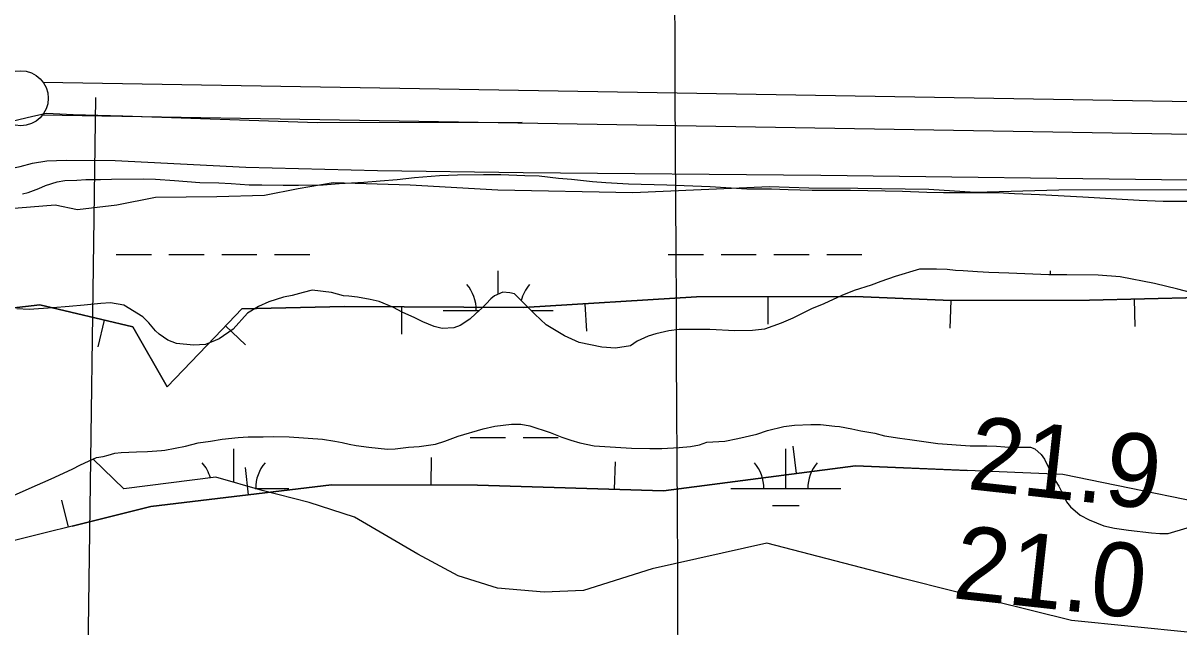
# Model space of a CAD drawing. Extents: x 3445503 to 3483459, y 540493 to 566012.
# Drawn here: x 3464845 to 3465896, y 552961 to 553510 of the extents above; entities that cross this region are included whole.
import ezdxf

# ---------------------------------------------------------------- set-up
doc = ezdxf.new("R2010")
doc.units = 0
for name, color, linetype in [('V-BORW-LINE', 7, 'Continuous'), ('V-FLOD-BASE', 7, 'Continuous'), ('V-GRID-MAJR', 7, 'Continuous'), ('V-LEVE-TOET', 7, 'Continuous'), ('V-RIVR-RANG', 7, 'Continuous'), ('V-SITE-VEGE', 7, 'Continuous'), ('V-SURV-LINE', 7, 'Continuous'), ('V-WETL-SWMP', 7, 'Continuous')]:
    doc.layers.add(name, color=color, linetype=linetype)

msp = doc.modelspace()

# ---------------------------------------------------------------- linework, layer by layer
at = {"layer": 'V-BORW-LINE'}
for p, q in [((3465522.066, 553261.31), (3465522.089, 553236.31)), ((3465688.589, 553257.721), (3465687.537, 553232.743)), ((3465855.176, 553259.045), (3465855.768, 553234.052)), ((3465189.176, 553252.135), (3465189.012, 553227.136)), ((3465355.665, 553254.89), (3465357.227, 553229.938)), ((3464918.7120000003, 553240.033), (3464912.985, 553215.698)), ((3465029.2260000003, 553234.8420000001), (3465047.288, 553217.557)), ((3465548.33, 553100.759), (3465545.103, 553125.55)), ((3465216.2260000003, 553090.14), (3465216.273, 553115.14)), ((3465382.77, 553086.351), (3465383.515, 553111.339)), ((3465050.166, 553081.272), (3465047.1890000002, 553106.094)), ((3464886.478, 553052.028), (3464880.444, 553076.289))]:
    msp.add_line(p, q, dxfattribs=at)
for points in [[(3464755.937, 553241.737), (3464860.298, 553253.781), (3464945.015, 553233.843), (3464976.001, 553179.35), (3465019.34, 553224.512), (3465044.071, 553250.353), (3465137.342, 553252.475), (3465300.088, 553251.409), (3465457.21, 553261.2490000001), (3465601.568, 553261.385), (3465688.9450000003, 553257.706), (3465814.6890000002, 553258.087), (3465964.492, 553261.631), (3466258.9760000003, 553258.635), (3466403.457, 553248.9890000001), (3466587.707, 553245.568), (3466756.028, 553237.652)], [(3466756.028, 553237.652), (3466587.707, 553245.568), (3466403.457, 553248.9890000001), (3466258.9760000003, 553258.635), (3465964.492, 553261.631), (3465814.6890000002, 553258.087), (3465688.9450000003, 553257.706), (3465601.568, 553261.385), (3465457.21, 553261.2490000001), (3465300.088, 553251.409), (3465137.342, 553252.475), (3465044.071, 553250.353), (3465019.34, 553224.512), (3464976.001, 553179.35), (3464945.015, 553233.843), (3464860.298, 553253.781), (3464755.937, 553241.737)], [(3466720.319, 553040.351), (3466609.069, 553044.925), (3466458.865, 553054.26), (3466264.377, 553055.883), (3465973.668, 553062.267), (3465790.4220000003, 553099.822), (3465601.8200000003, 553107.723), (3465427.441, 553085.02), (3465258.202, 553090.061), (3465125.531, 553090.31), (3464961.136, 553070.596), (3464793.437, 553028.888)], [(3464889.666, 553052.821), (3464961.136, 553070.596), (3465125.531, 553090.31), (3465258.202, 553090.061), (3465427.441, 553085.02), (3465601.8200000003, 553107.723), (3465704.046, 553103.4400000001)]]:
    msp.add_lwpolyline(points, dxfattribs=at)
at = {"layer": 'V-FLOD-BASE'}
msp.add_lwpolyline([(3463766.785, 553147.688), (3463808.595, 553154.618), (3463947.603, 553189.723), (3464100.857, 553232.002), (3464279.717, 553277.924), (3464505.554, 553337.601), (3464674.043, 553381.547), (3464795.231, 553411.411), (3464853.884, 553425.202), (3464866.522, 553427.834), (3464890.523, 553426.605), (3464935.923, 553425.442), (3465112.34, 553419.474), (3465298.792, 553419.6950000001)], dxfattribs=at)
at = {"layer": 'V-GRID-MAJR'}
msp.add_spline([(3465476.125, 545965.8200000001), (3465445.288, 552023.321), (3465414.434, 558084.289), (3465383.579, 564145.273), (3465383.561, 564148.724)], degree=3, dxfattribs=at)
at = {"layer": 'V-LEVE-TOET'}
for points in [[(3463761.344, 553107.6410000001), (3463771.719, 553107.023), (3463800.889, 553107.756), (3463886.073, 553129.399), (3463998.4590000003, 553160.523), (3464118.949, 553191.022), (3464299.357, 553238.226), (3464396.203, 553262.8200000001), (3464410.134, 553265.778), (3464426.327, 553270.04), (3464473.607, 553285.088), (3464612.556, 553322.1240000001), (3464685.096, 553344.701), (3464777.088, 553366.365), (3464842.526, 553379.522), (3464853.538, 553382.473), (3464866.821, 553384.779), (3464884.324, 553385.156), (3464928.73, 553384.961), (3465047.7090000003, 553378.827), (3465167.324, 553375.935), (3465299.578, 553374.055)], [(3465299.578, 553374.055), (3465570.24, 553371.596), (3465904.012, 553367.3690000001), (3466118.735, 553359.539), (3466257.34, 553350.837), (3466425.843, 553352.633), (3466748.548, 553350.977), (3467041.341, 553344.679), (3467298.34, 553340.878)]]:
    msp.add_lwpolyline(points, dxfattribs=at)
at = {"layer": 'V-RIVR-RANG'}
msp.add_line((3464910.8065, 553442.2125), (3464890.4826, 551962.3520999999), dxfattribs=at)
at = {"layer": 'V-SITE-VEGE'}
for points in [[(3465117.869, 553362.988), (3465132.39, 553363.979), (3465154.803, 553365.308), (3465169.639, 553366.613), (3465185.105, 553367.606), (3465200.887, 553369.5480000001), (3465223.614, 553371.192), (3465240.0300000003, 553371.872), (3465263.707, 553372.257), (3465279.4930000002, 553372.302), (3465301.282, 553371.42), (3465314.227, 553371.1410000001), (3465331.916, 553368.985), (3465343.6, 553368.071), (3465362.865, 553365.919), (3465374.865, 553365.005), (3465395.392, 553363.803), (3465430.4390000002, 553362.957), (3465469.595, 553361.18), (3465503.0670000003, 553359.068), (3465525.485, 553359.132), (3465540.642, 553358.546), (3465562.429, 553357.979), (3465597.159, 553358.081), (3465644.521, 553356.957), (3465666.625, 553356.074), (3465681.782, 553355.802), (3465731.348, 553355.947), (3465746.507, 553355.044), (3465769.242, 553354.1630000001), (3465808.398, 553352.068), (3465859.555, 553349.062), (3465881.659, 553347.8640000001), (3465920.1750000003, 553347.976)], [(3464844.474, 553354.612), (3464849.8370000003, 553355.89), (3464859.301, 553359.39), (3464865.605, 553362.251), (3464876.015, 553365.437), (3464882.958, 553366.7220000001), (3464894.006, 553367.0700000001), (3464902.213, 553367.725), (3464915.474, 553367.764), (3464925.576, 553368.108), (3464954.306, 553368.1900000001), (3464965.359, 553367.909), (3464982.728, 553366.699), (3465005.7800000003, 553364.87), (3465023.145, 553364.606), (3465034.198, 553364.008), (3465050.619, 553362.791), (3465062.303, 553362.826), (3465081.562, 553362.566), (3465095.454, 553362.607), (3465117.869, 553362.988)], [(3465685.262, 553286.024), (3465675.474, 553286.311), (3465660.004, 553286.2660000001), (3465637.9220000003, 553279.571), (3465624.991, 553275.112), (3465616.16, 553271.6140000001), (3465600.704, 553266.83), (3465589.352, 553262.378), (3465572.955, 553254.753), (3465561.919, 553250.301), (3465544.894, 553241.726), (3465534.1720000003, 553237.276), (3465519.034, 553231.863), (3465508.302, 553230.568), (3465492.201, 553230.206), (3465469.466, 553231.402), (3465441.681, 553231.3200000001), (3465432.211, 553230.345), (3465420.2260000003, 553227.47), (3465413.2830000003, 553225.24), (3465403.5100000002, 553220.787), (3465397.2060000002, 553216.667), (3465383.636, 553214.4180000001), (3465371.322, 553215.327), (3465350.786, 553219.687), (3465337.1920000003, 553225.647), (3465320.744, 553235.703), (3465310.2970000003, 553245.459), (3465291.931, 553263.7170000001), (3465287.509, 553264.651), (3465281.191, 553265.264), (3465273.6240000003, 553262.085), (3465270.4760000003, 553259.234), (3465266.069, 553254.8), (3465261.977, 553250.3690000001), (3465256.6210000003, 553245.933), (3465251.27, 553240.866), (3465242.4450000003, 553235.158), (3465236.77, 553232.93), (3465226.036, 553232.2660000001), (3465218.768, 553234.14), (3465208.653, 553238.533), (3465201.381, 553241.982), (3465189.684, 553247.317), (3465181.7770000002, 553251.397), (3465168.8170000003, 553256.726), (3465160.605, 553258.595), (3465149.23, 553260.772), (3465141.335, 553261.696), (3465136.2830000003, 553261.997), (3465125.539, 553265.1240000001), (3465107.852, 553267.283), (3465099.65, 553265.049), (3465089.869, 553262.177), (3465081.98, 553260.8910000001), (3465068.418, 553256.433), (3465059.274, 553252.302), (3465049.188, 553246.273), (3465035.97, 553231.709), (3465023.366, 553222.833), (3465011.068, 553217.746), (3465000.019, 553217.08), (3464984.544, 553218.6140000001), (3464976.645, 553221.75), (3464968.734, 553227.093), (3464965.568, 553230.241), (3464959.5470000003, 553237.485), (3464953.849, 553242.836), (3464936.769, 553253.52), (3464924.448, 553255.693), (3464915.926, 553255.0380000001), (3464900.775, 553253.416), (3464886.886, 553252.427), (3464872.052, 553251.12), (3464850.5870000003, 553249.48), (3464839.534, 553250.078)], [(3465922.449, 553260.83), (3465894.958, 553268.01), (3465873.788, 553273.316), (3465842.515, 553279.223), (3465822.303, 553280.742), (3465793.887, 553280.976), (3465777.469, 553281.242), (3465741.156, 553282.715), (3465723.1580000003, 553283.294), (3465712.737, 553283.894), (3465699.788, 553284.804), (3465692.845, 553285.098), (3465685.262, 553286.024)], [(3465015.43, 553129.987), (3465026.16, 553131.91), (3465040.678, 553133.2170000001), (3465049.833, 553133.8740000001), (3465063.411, 553133.915), (3465072.565, 553134.257), (3465087.09, 553133.985), (3465117.404, 553131.865), (3465128.4620000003, 553130.001), (3465135.095, 553128.758), (3465141.413, 553127.198), (3465148.049, 553125.955), (3465159.419, 553124.41), (3465176.473, 553122.881), (3465183.418, 553122.901), (3465195.411, 553124.515), (3465205.196, 553125.174), (3465220.0300000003, 553127.427), (3465228.5470000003, 553129.979), (3465240.5300000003, 553134.433), (3465263.244, 553141.13), (3465273.972, 553143.688), (3465289.1210000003, 553145.31), (3465297.647, 553145.337), (3465305.859, 553143.782), (3465324.1890000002, 553137.837), (3465334.9390000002, 553133.764), (3465343.153, 553130.946), (3465351.37, 553128.4450000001), (3465364.321, 553125.6410000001), (3465398.111, 553123.53), (3465414.846, 553123.263), (3465425.897, 553123.296), (3465441.679, 553124.287), (3465451.779, 553125.2660000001), (3465459.986, 553126.553), (3465466.609, 553129.098), (3465483.022, 553130.094), (3465495.0130000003, 553132.338), (3465512.052, 553136.4940000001), (3465521.829, 553139.678), (3465536.659, 553143.197), (3465546.4420000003, 553144.487), (3465561.2800000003, 553145.165), (3465570.119, 553145.187), (3465583.068, 553143.647), (3465587.1750000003, 553143.3420000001), (3465598.545, 553141.169), (3465606.762, 553139.295), (3465619.398, 553137.122), (3465628.2430000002, 553134.939), (3465642.1410000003, 553132.77), (3465651.302, 553131.533), (3465676.5700000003, 553127.818), (3465705.938, 553125.694), (3465721.093, 553125.74), (3465729.935, 553125.451), (3465737.5160000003, 553124.84), (3465747.304, 553124.554), (3465760.88, 553124.593), (3465764.988, 553123.028), (3465770.686, 553117.992), (3465773.541, 553113.581), (3465777.032, 553106.644), (3465778.937, 553103.807), (3465783.383, 553094.348), (3465786.558, 553088.99), (3465789.732, 553083.002), (3465793.545, 553074.804), (3465797.347, 553070.394), (3465806.208, 553062.843), (3465814.116, 553058.444), (3465827.7060000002, 553053.1190000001), (3465837.184, 553050.936), (3465850.136, 553049.081), (3465870.98, 553046.615), (3465878.56, 553046.007), (3465886.1380000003, 553046.027), (3465903.486, 553051.131)], [(3464833.72, 553079.567), (3464850.747, 553086.881), (3464870.612, 553095.777), (3464889.845, 553104.676), (3464897.4080000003, 553108.483), (3464911.914, 553115.16), (3464917.911, 553116.1240000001), (3464922.328, 553117.398), (3464928.6380000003, 553118.998), (3464934.319, 553119.645), (3464948.2090000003, 553120.316), (3464958.312, 553120.6630000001), (3464970.938, 553121.6460000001), (3464974.094, 553121.971), (3464992.7120000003, 553125.5), (3465004.3850000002, 553128.373), (3465015.43, 553129.987)]]:
    msp.add_lwpolyline(points, dxfattribs=at)
at = {"layer": 'V-SURV-LINE'}
for points in [[(3464863.253383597, 553456.1435980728), (3468482.6729854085, 553395.2229766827)], [(3468482.1577744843, 553365.2273992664), (3464862.7380777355, 553426.1480222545)]]:
    msp.add_lwpolyline(points, dxfattribs=at)
msp.add_circle((3464843.02212, 553441.4815900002), 25, dxfattribs=at)
at = {"layer": 'V-WETL-SWMP'}
for p, q in [((3464929.7366964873, 553299.5533112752), (3464961.7366592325, 553299.5533112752)), ((3464977.7366406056, 553299.553311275), (3465009.736603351, 553299.5533112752)), ((3465025.7365847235, 553299.5533112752), (3465057.736547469, 553299.5533112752)), ((3465073.7365288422, 553299.5533112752), (3465105.736491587, 553299.5533112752)), ((3465431.644112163, 553299.5533112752), (3465463.6440749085, 553299.5533112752)), ((3465479.644056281, 553299.553311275), (3465511.644019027, 553299.5533112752)), ((3465527.6440004, 553299.5533112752), (3465559.6439631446, 553299.5533112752)), ((3465575.6439445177, 553299.5533112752), (3465607.643907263, 553299.5533112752)), ((3465277.0518275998, 553263.5145122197), (3465277.0521021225, 553284.8118372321)), ((3465778.959471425, 553281.2142469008), (3465778.9595177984, 553284.8118372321)), ((3465227.0516963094, 553248.81312162), (3465260.11037092, 553248.81312162)), ((3465306.916263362, 553248.81312162), (3465327.0515798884, 553248.81312162)), ((3465251.6421798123, 553133.3852399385), (3465283.642142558, 553133.3852399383)), ((3465299.6421239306, 553133.3852399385), (3465331.642086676, 553133.3852399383)), ((3465036.577903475, 553092.5229084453), (3465036.5782957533, 553122.9556120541)), ((3465538.4852474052, 553086.9568964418), (3465538.4857114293, 553122.9556120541)), ((3465056.0101263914, 553086.9568964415), (3465086.5777735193, 553086.9568964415)), ((3465488.485305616, 553086.9568964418), (3465588.485189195, 553086.9568964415)), ((3465526.485062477, 553071.5264469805), (3465550.485034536, 553071.5264469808))]:
    msp.add_line(p, q, dxfattribs=at)
for points in [[(3464829.312, 553340.9130000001), (3464874.163, 553344.575), (3464894.728, 553340.2880000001), (3464930.287, 553344.74), (3464965.444, 553351.562), (3465021.1720000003, 553352.121), (3465064.645, 553353.434), (3465095.061, 553359.452), (3465127.06, 553365.079), (3465197.024, 553362.912), (3465276.752, 553358.191), (3465399.285, 553355.783), (3465523.771, 553361.286), (3465559.346, 553360.205), (3465604.0100000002, 553359.941), (3465668.379, 553359.013)], [(3465668.379, 553359.013), (3465710.7430000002, 553356.205), (3465786.6520000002, 553358.382), (3465959.985, 553358.564), (3466055.7830000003, 553355.587), (3466148.319, 553353.903), (3466270.864, 553340.904), (3466322.991, 553342.034), (3466454.93, 553347.308), (3466596.018, 553343.812), (3466651.075, 553345.928), (3466789.8850000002, 553341.448)], [(3465922.448, 553260.829), (3465894.958, 553268.011), (3465873.789, 553273.316), (3465842.515, 553279.223), (3465822.304, 553280.742), (3465793.887, 553280.975), (3465777.469, 553281.243), (3465741.156, 553282.715), (3465723.1580000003, 553283.2930000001), (3465712.737, 553283.894), (3465699.789, 553284.804), (3465692.843, 553285.099), (3465685.262, 553286.024), (3465675.474, 553286.311), (3465660.004, 553286.2660000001), (3465637.9220000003, 553279.571), (3465624.99, 553275.113), (3465616.16, 553271.6140000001), (3465600.704, 553266.832), (3465589.3510000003, 553262.379), (3465572.955, 553254.753), (3465561.918, 553250.301), (3465544.894, 553241.726), (3465534.1720000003, 553237.275), (3465519.0330000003, 553231.863), (3465508.302, 553230.569), (3465492.201, 553230.206), (3465469.465, 553231.402), (3465441.681, 553231.321), (3465432.2120000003, 553230.346), (3465420.223, 553227.469), (3465413.284, 553225.2390000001), (3465403.509, 553220.79), (3465397.207, 553216.667), (3465383.637, 553214.417), (3465371.321, 553215.328), (3465350.786, 553219.688), (3465337.1920000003, 553225.647), (3465320.745, 553235.702), (3465310.2970000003, 553245.459), (3465291.931, 553263.7170000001), (3465287.509, 553264.652), (3465281.1920000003, 553265.264), (3465273.6240000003, 553262.085), (3465270.475, 553259.234), (3465266.068, 553254.801), (3465261.9760000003, 553250.3690000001), (3465256.622, 553245.933), (3465251.27, 553240.866), (3465242.446, 553235.157), (3465236.769, 553232.93), (3465226.037, 553232.267), (3465218.769, 553234.14), (3465208.653, 553238.531), (3465201.381, 553241.982), (3465189.684, 553247.316), (3465181.779, 553251.397), (3465168.818, 553256.726), (3465160.6040000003, 553258.596), (3465149.231, 553260.773), (3465141.335, 553261.697), (3465136.2830000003, 553261.998), (3465125.539, 553265.1240000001), (3465107.852, 553267.282), (3465099.65, 553265.0480000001), (3465089.87, 553262.178), (3465081.981, 553260.892), (3465068.418, 553256.432), (3465059.274, 553252.301), (3465049.188, 553246.272), (3465035.97, 553231.71), (3465023.367, 553222.833), (3465011.069, 553217.745), (3465000.02, 553217.081), (3464984.545, 553218.615), (3464976.643, 553221.7490000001), (3464968.734, 553227.093), (3464965.5670000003, 553230.241), (3464959.5470000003, 553237.485), (3464953.849, 553242.836), (3464936.768, 553253.52), (3464924.448, 553255.694), (3464915.926, 553255.0380000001), (3464900.775, 553253.415), (3464886.886, 553252.427), (3464872.051, 553251.12), (3464850.586, 553249.479), (3464839.534, 553250.078)], [(3464908.705, 553113.682), (3464911.915, 553115.159), (3464917.911, 553116.1240000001), (3464922.328, 553117.399), (3464928.6380000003, 553118.997), (3464934.319, 553119.645), (3464948.2090000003, 553120.317), (3464958.311, 553120.662), (3464970.937, 553121.6460000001), (3464974.094, 553121.971), (3464992.711, 553125.4990000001), (3465004.3850000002, 553128.375), (3465015.431, 553129.986), (3465026.16, 553131.911), (3465040.679, 553133.2170000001), (3465049.833, 553133.875), (3465063.41, 553133.915), (3465072.565, 553134.258), (3465087.089, 553133.984), (3465117.4050000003, 553131.863), (3465128.461, 553130.001), (3465135.095, 553128.758), (3465141.414, 553127.198), (3465148.048, 553125.954), (3465159.419, 553124.409), (3465176.472, 553122.88), (3465183.418, 553122.901), (3465195.411, 553124.514), (3465205.197, 553125.175), (3465220.029, 553127.428), (3465228.5470000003, 553129.979), (3465240.531, 553134.434), (3465263.244, 553141.131), (3465273.971, 553143.688), (3465289.1210000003, 553145.311), (3465297.646, 553145.336), (3465305.859, 553143.782), (3465324.1890000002, 553137.837), (3465334.936, 553133.764), (3465343.153, 553130.946), (3465351.369, 553128.444), (3465364.322, 553125.6410000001), (3465398.111, 553123.53), (3465414.845, 553123.263), (3465425.896, 553123.296), (3465441.679, 553124.289), (3465451.7800000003, 553125.2660000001), (3465459.985, 553126.553), (3465466.608, 553129.098), (3465483.022, 553130.093), (3465495.014, 553132.339), (3465512.051, 553136.493), (3465521.829, 553139.679), (3465536.6580000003, 553143.1950000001), (3465546.441, 553144.487), (3465561.279, 553145.162), (3465570.119, 553145.188), (3465583.068, 553143.647), (3465587.174, 553143.343), (3465598.546, 553141.167), (3465606.761, 553139.296), (3465619.396, 553137.123), (3465628.2430000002, 553134.939), (3465642.1410000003, 553132.77), (3465651.301, 553131.534), (3465676.5700000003, 553127.819), (3465705.9390000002, 553125.6950000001), (3465721.094, 553125.7390000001), (3465729.935, 553125.45), (3465737.514, 553124.84), (3465747.303, 553124.553), (3465760.879, 553124.593), (3465764.988, 553123.027), (3465770.686, 553117.992), (3465773.54, 553113.58), (3465777.0330000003, 553106.644), (3465778.936, 553103.808), (3465783.384, 553094.349), (3465786.557, 553088.991), (3465789.732, 553083.002), (3465793.545, 553074.804), (3465797.346, 553070.395), (3465806.2090000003, 553062.843), (3465814.115, 553058.446), (3465827.707, 553053.1190000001), (3465837.185, 553050.937), (3465850.1350000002, 553049.08), (3465870.98, 553046.615), (3465878.56, 553046.006), (3465886.137, 553046.028), (3465903.487, 553051.131)], [(3465105.2830000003, 553074.165), (3465062.5640000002, 553085.107), (3465020.237, 553097.235), (3464936.714, 553086.659), (3464908.705, 553113.682)], [(3466742.018, 552896.453), (3466622.667, 552901.878), (3466546.717, 552907.303), (3466476.191, 552896.453), (3466340.566, 552847.628), (3466280.89, 552809.653), (3466199.515, 552804.228), (3466123.5640000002, 552825.928), (3466058.464, 552880.178), (3466020.489, 552912.728), (3465906.563, 552956.129), (3465798.062, 552966.979), (3465689.561, 552994.104), (3465646.161, 553004.954), (3465521.3850000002, 553037.504), (3465416.913, 553014.167), (3465354.522, 552994.265), (3465318.954, 552992.975), (3465276.257, 552996.407), (3465240.651, 553007.765), (3465203.836, 553027.42), (3465146.427, 553060.8470000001), (3465105.2830000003, 553074.165)]]:
    msp.add_lwpolyline(points, dxfattribs=at)
for centre, radius, start, end in [((3465221.8087724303, 553249.2879078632), 35.24628790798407, 359.2282064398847, 40.77186477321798), ((3465332.294516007, 553249.2879078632), 35.246287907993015, 139.22815016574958, 166.31316554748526), ((3464981.3349660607, 553087.4316826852), 35.24628790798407, 15.05196995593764, 40.771864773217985), ((3465091.820709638, 553087.4316826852), 35.246287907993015, 139.22815016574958, 180.7718084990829), ((3465483.2423817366, 553087.4316826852), 35.24628790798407, 359.2282064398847, 40.77186477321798), ((3465593.7281253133, 553087.4316826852), 35.246287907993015, 139.22815016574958, 180.7718084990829)]:
    msp.add_arc(centre, radius, start, end, dxfattribs=at)

# ---------------------------------------------------------------- texts
at = {"layer": 'V-RIVR-RANG'}
for s, p in [('21.9', (3465702.35133412, 553086.6452523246)), ('21.0', (3465689.075275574, 552987.5019551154))]:
    msp.add_text(s, height=67, rotation=353.73832571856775, dxfattribs=at).set_placement(p)

doc.saveas('drawing.dxf')
